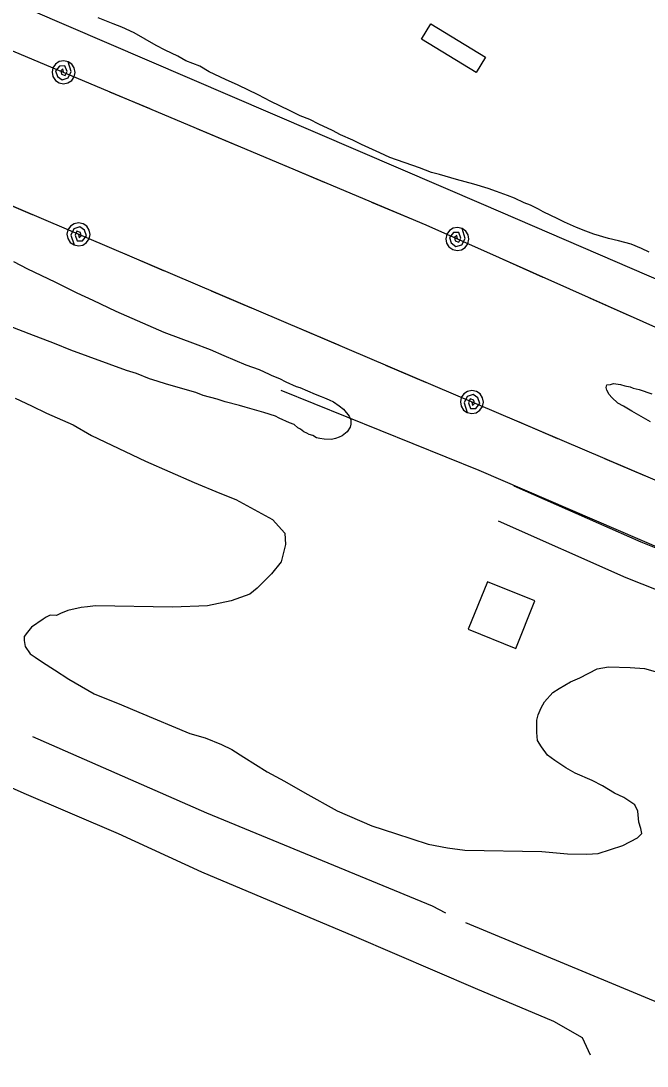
# Model space of a CAD drawing. Extents: x 3297735 to 3335592, y 670436 to 695807.
# Drawn here: x 3302192 to 3302681, y 685358 to 686175 of the extents above; entities that cross this region are included whole.
import ezdxf

# ---------------------------------------------------------------- set-up
doc = ezdxf.new("R2010")
doc.units = 0
for name, color, linetype in [('V-BLDG-OTLN', 7, 'Continuous'), ('V-ROAD-CNTR', 7, 'Continuous'), ('V-SITE-VEGE', 7, 'Continuous'), ('V-TOPO-SHOR', 7, 'Continuous'), ('V-UTIL-LINE', 7, 'Continuous')]:
    doc.layers.add(name, color=color, linetype=linetype)

msp = doc.modelspace()

# ---------------------------------------------------------------- linework, layer by layer
at = {"layer": 'V-BLDG-OTLN'}
for points in [[(3302511.95, 686173.03), (3302554.63, 686146.99), (3302547.34, 686135.04), (3302504.66, 686161.08)], [(3302593.34, 685722), (3302556.27, 685737.02), (3302541.25, 685699.94), (3302578.33, 685684.93)]]:
    msp.add_lwpolyline(points, close=True, dxfattribs=at)
at = {"layer": 'V-ROAD-CNTR'}
for points in [[(3303212.44, 685532.12), (3303187.45, 685543.98), (3303106.11, 685583.29), (3303013.81, 685624.84), (3302936.67, 685658.69), (3302852.35, 685694.42), (3302762.26, 685733.54), (3302676.36, 685767.84), (3302577.02, 685811.81)], [(3303365.05, 685444.09), (3303291.79, 685464.47), (3303267.32, 685473.58), (3303260.33, 685476.78), (3303224.06, 685493.4), (3303219.05, 685495.78), (3303206.12, 685501.91), (3303174.49, 685516.92), (3303093.42, 685556.1), (3303001.62, 685597.42), (3302924.79, 685631.14), (3302840.52, 685666.85), (3302750.72, 685705.85), (3302664.72, 685740.18), (3302564.88, 685784.38)]]:
    msp.add_lwpolyline(points, dxfattribs=at)
at = {"layer": 'V-SITE-VEGE'}
for p, q in [((3302263.98, 686173), (3302252.3, 686177.69)), ((3302270.7, 686170.47), (3302263.98, 686173)), ((3302280.26, 686166.15), (3302270.7, 686170.47)), ((3302297.58, 686156.11), (3302280.26, 686166.15)), ((3302304.65, 686152.52), (3302297.58, 686156.11)), ((3302314.55, 686147.84), (3302304.65, 686152.52)), ((3302320.56, 686144.25), (3302314.55, 686147.84)), ((3302331.53, 686139.92), (3302320.56, 686144.25)), ((3302338.96, 686135.62), (3302331.53, 686139.92)), ((3302351.69, 686129.51), (3302338.96, 686135.62)), ((3302361.6, 686125.18), (3302351.69, 686129.51)), ((3302377.16, 686117.63), (3302361.6, 686125.18)), ((3302387.06, 686112.25), (3302377.16, 686117.63)), ((3302401.57, 686105.41), (3302387.06, 686112.25)), ((3302410.05, 686101.1), (3302401.57, 686105.41)), ((3302417.48, 686098.21), (3302410.05, 686101.1)), ((3302424.56, 686094.62), (3302417.48, 686098.21)), ((3302435.17, 686089.59), (3302424.56, 686094.62)), ((3302441.54, 686086.35), (3302435.17, 686089.59)), ((3302451.09, 686082.03), (3302441.54, 686086.35)), ((3302457.81, 686078.8), (3302451.09, 686082.03)), ((3302472.31, 686072.32), (3302457.81, 686078.8)), ((3302480.1, 686068.72), (3302472.31, 686072.32)), ((3302503.11, 686060.41), (3302480.1, 686068.72)), ((3302512.66, 686056.8), (3302503.11, 686060.41)), ((3302518.69, 686055.34), (3302512.66, 686056.8)), ((3302532.14, 686051.35), (3302518.69, 686055.34)), ((3302545.6, 686047.72), (3302532.14, 686051.35)), ((3302556.93, 686044.45), (3302545.6, 686047.72)), ((3302563.31, 686041.93), (3302556.93, 686044.45)), ((3302571.8, 686039.03), (3302563.31, 686041.93)), ((3302577.46, 686036.87), (3302571.8, 686039.03)), ((3302584.89, 686033.27), (3302577.46, 686036.87)), ((3302589.85, 686031.47), (3302584.89, 686033.27)), ((3302596.21, 686028.23), (3302589.85, 686031.47)), ((3302599.75, 686026.08), (3302596.21, 686028.23)), ((3302605.76, 686023.2), (3302599.75, 686026.08)), ((3302610.72, 686021.04), (3302605.76, 686023.2)), ((3302616.37, 686018.17), (3302610.72, 686021.04)), ((3302625.93, 686013.85), (3302616.37, 686018.17)), ((3302633, 686010.96), (3302625.93, 686013.85)), ((3302639.38, 686008.79), (3302633, 686010.96)), ((3302650.71, 686005.17), (3302639.38, 686008.79)), ((3302658.5, 686003.35), (3302650.71, 686005.17)), ((3302668.42, 686000.8), (3302658.5, 686003.35)), ((3302676.56, 685997.56), (3302668.42, 686000.8)), ((3302682.57, 685994.68), (3302676.56, 685997.56)), ((3302186.15, 685987.23), (3302197.11, 685981.48)), ((3302197.11, 685981.48), (3302218.33, 685971.41)), ((3302218.33, 685971.41), (3302235.66, 685962.78)), ((3302235.66, 685962.78), (3302248.04, 685957.02)), ((3302248.04, 685957.02), (3302266.08, 685948.4)), ((3302266.08, 685948.4), (3302303.59, 685932.19)), ((3302198.2, 685930.73), (3302185.46, 685935.78)), ((3302218.02, 685923.16), (3302198.2, 685930.73)), ((3302303.59, 685932.19), (3302316.68, 685927.13)), ((3302230.76, 685918.11), (3302218.02, 685923.16)), ((3302316.68, 685927.13), (3302325.89, 685923.88)), ((3302325.89, 685923.88), (3302339.69, 685918.47)), ((3302274.3, 685902.21), (3302230.76, 685918.11)), ((3302339.69, 685918.47), (3302350.3, 685913.79)), ((3302350.3, 685913.79), (3302367.65, 685906.58)), ((3302367.65, 685906.58), (3302377.91, 685902.97)), ((3302282.09, 685899.68), (3302274.3, 685902.21)), ((3302292.35, 685895.71), (3302282.09, 685899.68)), ((3302377.91, 685902.97), (3302385.69, 685899.37)), ((3302385.69, 685899.37), (3302387.81, 685898.29)), ((3302387.81, 685898.29), (3302393.83, 685895.77)), ((3302298.37, 685893.9), (3302292.35, 685895.71)), ((3302305.45, 685891.37), (3302298.37, 685893.9)), ((3302328.48, 685884.84), (3302305.45, 685891.37)), ((3302393.83, 685895.77), (3302398.78, 685893.26)), ((3302398.78, 685893.26), (3302406.92, 685889.65)), ((3302406.92, 685889.65), (3302409.75, 685888.93)), ((3302334.14, 685882.67), (3302328.48, 685884.84)), ((3302345.12, 685879.76), (3302334.14, 685882.67)), ((3302409.75, 685888.93), (3302421.78, 685883.53)), ((3302421.78, 685883.53), (3302426.38, 685881.72)), ((3302426.38, 685881.72), (3302428.86, 685880.64)), ((3302187.33, 685880.41), (3302200.05, 685874.58)), ((3302200.05, 685874.58), (3302211.97, 685868.76)), ((3302351.49, 685877.59), (3302345.12, 685879.76)), ((3302362.47, 685874.68), (3302351.49, 685877.59)), ((3302367.08, 685873.59), (3302362.47, 685874.68)), ((3302381.6, 685869.24), (3302367.08, 685873.59)), ((3302428.86, 685880.64), (3302432.75, 685879.2)), ((3302432.75, 685879.2), (3302435.94, 685877.76)), ((3302435.94, 685877.76), (3302440.53, 685874.54)), ((3302440.53, 685874.54), (3302443.71, 685872.03)), ((3302211.97, 685868.76), (3302232.65, 685859.59)), ((3302390.8, 685866.34), (3302381.6, 685869.24)), ((3302393.63, 685864.9), (3302390.8, 685866.34)), ((3302401.77, 685861.3), (3302393.63, 685864.9)), ((3302443.71, 685872.03), (3302448.28, 685866.33)), ((3302448.28, 685866.33), (3302449.68, 685863.48)), ((3302232.65, 685859.59), (3302246.93, 685851.33)), ((3302405.31, 685859.86), (3302401.77, 685861.3)), ((3302408.13, 685857.36), (3302405.31, 685859.86)), ((3302410.25, 685856.28), (3302408.13, 685857.36)), ((3302448.94, 685857.81), (3302446.79, 685854.27)), ((3302449.66, 685860.28), (3302448.94, 685857.81)), ((3302449.68, 685863.48), (3302449.66, 685860.28)), ((3302246.93, 685851.33), (3302289.06, 685831.36)), ((3302412.72, 685854.14), (3302410.25, 685856.28)), ((3302415.2, 685853.05), (3302412.72, 685854.14)), ((3302416.97, 685851.98), (3302415.2, 685853.05)), ((3302419.8, 685851.25), (3302416.97, 685851.98)), ((3302422.63, 685849.46), (3302419.8, 685851.25)), ((3302425.46, 685849.08), (3302422.63, 685849.46)), ((3302428.65, 685848.36), (3302425.46, 685849.08)), ((3302434.33, 685848.32), (3302428.65, 685848.36)), ((3302437.53, 685849.01), (3302434.33, 685848.32)), ((3302440.37, 685850.05), (3302437.53, 685849.01)), ((3302442.86, 685851.1), (3302440.37, 685850.05)), ((3302446.79, 685854.27), (3302442.86, 685851.1)), ((3302289.06, 685831.36), (3302327.24, 685814.67)), ((3302327.24, 685814.67), (3302347.13, 685806.32)), ((3302347.13, 685806.32), (3302359.86, 685801.29)), ((3302359.86, 685801.29), (3302388.44, 685785.56)), ((3302388.44, 685785.56), (3302397.88, 685774.98)), ((3302397.88, 685774.98), (3302398.53, 685766.15)), ((3302398.53, 685766.15), (3302395.09, 685752.59)), ((3302395.09, 685752.59), (3302387.71, 685743.1)), ((3302387.71, 685743.1), (3302376.3, 685732.08)), ((3302370.61, 685727.37), (3302356.09, 685722.01)), ((3302376.3, 685732.08), (3302370.61, 685727.37)), ((3302250.23, 685718.23), (3302243.81, 685717.54)), ((3302310.32, 685717.19), (3302250.23, 685718.23)), ((3302337.59, 685718.32), (3302310.32, 685717.19)), ((3302356.09, 685722.01), (3302337.59, 685718.32)), ((3302214.84, 685710.83), (3302211.61, 685709.28)), ((3302219.65, 685710.75), (3302214.84, 685710.83)), ((3302222.88, 685712.3), (3302219.65, 685710.75)), ((3302228.53, 685714.6), (3302222.88, 685712.3)), ((3302238.99, 685716.83), (3302228.53, 685714.6)), ((3302243.81, 685717.54), (3302238.99, 685716.83)), ((3302200.26, 685701.47), (3302196.98, 685697.52)), ((3302209.18, 685707.73), (3302200.26, 685701.47)), ((3302211.61, 685709.28), (3302209.18, 685707.73)), ((3302194.52, 685694.35), (3302194.47, 685691.15)), ((3302196.98, 685697.52), (3302194.52, 685694.35)), ((3302194.47, 685691.15), (3302195.19, 685686.33)), ((3302195.19, 685686.33), (3302199.09, 685680.65)), ((3302199.09, 685680.65), (3302203.06, 685678.18)), ((3302203.06, 685678.18), (3302208.6, 685674.07)), ((3302208.6, 685674.07), (3302218.11, 685668.3)), ((3302628.33, 685661.99), (3302642.08, 685668.97)), ((3302642.08, 685668.97), (3302650.92, 685670.42)), ((3302650.92, 685670.42), (3302667.74, 685670.13)), ((3302667.74, 685670.13), (3302678.95, 685669.13)), ((3302678.95, 685669.13), (3302697.29, 685664.01)), ((3302218.11, 685668.3), (3302229.2, 685660.89)), ((3302229.2, 685660.89), (3302249.04, 685649.33)), ((3302621.07, 685658.92), (3302628.33, 685661.99)), ((3302607.29, 685650.34), (3302612.16, 685653.46)), ((3302612.16, 685653.46), (3302621.07, 685658.92)), ((3302249.04, 685649.33), (3302270.53, 685640.95)), ((3302600.76, 685643.24), (3302607.29, 685650.34)), ((3302270.53, 685640.95), (3302284.06, 685635.1)), ((3302595.77, 685632.91), (3302598.27, 685638.47)), ((3302598.27, 685638.47), (3302600.76, 685643.24)), ((3302284.06, 685635.1), (3302323.84, 685618.38)), ((3302594.73, 685619.3), (3302594.9, 685628.91)), ((3302594.9, 685628.91), (3302595.77, 685632.91)), ((3302323.84, 685618.38), (3302335.8, 685614.97)), ((3302335.8, 685614.97), (3302348.54, 685609.94)), ((3302595.43, 685612.88), (3302594.73, 685619.3)), ((3302598.55, 685608.01), (3302595.43, 685612.88)), ((3302348.54, 685609.94), (3302356.48, 685605.8)), ((3302356.48, 685605.8), (3302365.99, 685600.02)), ((3302603.24, 685601.52), (3302598.55, 685608.01)), ((3302365.99, 685600.02), (3302384.23, 685588.48)), ((3302608.78, 685597.42), (3302603.24, 685601.52)), ((3302617.5, 685591.66), (3302608.78, 685597.42)), ((3302384.23, 685588.48), (3302397.72, 685581.04)), ((3302624.64, 685587.53), (3302617.5, 685591.66)), ((3302638.16, 685581.68), (3302624.64, 685587.53)), ((3302397.72, 685581.04), (3302413.59, 685571.95)), ((3302646.1, 685577.54), (3302638.16, 685581.68)), ((3302413.59, 685571.95), (3302438.99, 685557.88)), ((3302655.62, 685571.76), (3302646.1, 685577.54)), ((3302662.78, 685568.43), (3302655.62, 685571.76)), ((3302671.49, 685562.67), (3302662.78, 685568.43)), ((3302673.81, 685557.82), (3302671.49, 685562.67)), ((3302438.99, 685557.88), (3302466.04, 685546.2)), ((3302674.46, 685549), (3302673.81, 685557.82)), ((3302466.04, 685546.2), (3302484.37, 685540.27)), ((3302675.98, 685544.16), (3302674.46, 685549)), ((3302484.37, 685540.27), (3302509.87, 685531.81)), ((3302673.45, 685536.99), (3302676.71, 685540.14)), ((3302676.71, 685540.14), (3302675.98, 685544.16)), ((3302509.87, 685531.81), (3302525.05, 685529.14)), ((3302642.78, 685524.7), (3302662.12, 685530.78)), ((3302662.12, 685530.78), (3302673.45, 685536.99)), ((3302525.05, 685529.14), (3302538.65, 685527.31)), ((3302538.65, 685527.31), (3302598.73, 685526.27)), ((3302598.73, 685526.27), (3302618.74, 685524.31)), ((3302618.74, 685524.31), (3302633.96, 685524.05)), ((3302633.96, 685524.05), (3302642.78, 685524.7))]:
    msp.add_line(p, q, dxfattribs=at)
msp.add_lwpolyline([(3302683.5, 685861.97), (3302669, 685870.23), (3302662.64, 685874.17), (3302658.04, 685876.69), (3302653.46, 685880.97), (3302651.34, 685883.47), (3302649.59, 685886.67), (3302648.9, 685888.81), (3302649.62, 685890.93), (3302652.46, 685891.27), (3302654.59, 685891.96), (3302660.27, 685891.22), (3302663.45, 685890.13), (3302667.7, 685889.4), (3302670.18, 685888.32), (3302674.79, 685887.22), (3302684.7, 685883.96)], dxfattribs=at)
at = {"layer": 'V-TOPO-SHOR'}
for points in [[(3301853.52, 686333.45), (3302047, 686249.66), (3302290.27, 686144.82), (3302553.08, 686031.84), (3302796.34, 685927), (3303092.87, 685796.89), (3303398.29, 685665.83), (3303481.58, 685627.35)], [(3302394.97, 685886.63), (3302549.48, 685824.21), (3302711.07, 685754.62), (3302909.06, 685670.55), (3303092.84, 685591.02), (3303227.45, 685528.83)], [(3301853.88, 685718.27), (3302050.6, 685635.69), (3302194.21, 685571.72), (3302267.91, 685540.32), (3302332.88, 685510.39), (3302452.03, 685460.04), (3302546.68, 685419.29), (3302607.9, 685393.64), (3302630.25, 685380.74), (3302636.47, 685367.38)], [(3302201.04, 685615.96), (3302336.89, 685556.53), (3302513.03, 685483.62), (3302523.38, 685478.36)], [(3302539.15, 685470.71), (3302693.15, 685406.68), (3302707.05, 685401.63), (3302719.61, 685393.56), (3302724.7, 685387.85), (3302726.77, 685384.03), (3302730.52, 685379.28), (3302736.75, 685370.69)]]:
    msp.add_lwpolyline(points, dxfattribs=at)
at = {"layer": 'V-UTIL-LINE'}
for points in [[(3301855.85, 686290.92), (3302508.08, 686015.91), (3303718.5, 685476.34), (3304541.77, 685139.21), (3305359.13, 684778.4), (3306932.01, 684054.09), (3307414.95, 683680.48), (3308058.55, 683385.58), (3308857.4, 683018.65), (3310271.9, 682456.02)], [(3310256.77, 682384.17), (3308755.92, 682962.63), (3307386.27, 683601.81), (3306906.54, 684014.6), (3304924.49, 684897.17), (3303491.46, 685473.38), (3301855.92, 686171.01)], [(3302225.21, 686135.18), (3302224.62, 686138), (3302223.03, 686136.3), (3302223.66, 686133.63), (3302226.46, 686132.8), (3302227.93, 686135.86), (3302226.27, 686140.25), (3302222.01, 686140.11), (3302218.99, 686136.3), (3302220.5, 686131.98), (3302224.15, 686129.39), (3302228.77, 686130.77), (3302231.2, 686135.71), (3302228.71, 686143.47), (3302225.27, 686144.18), (3302221.82, 686143.52), (3302218.89, 686141.59), (3302216.92, 686138.68), (3302216.21, 686135.24), (3302216.87, 686131.79), (3302218.81, 686128.86), (3302221.71, 686126.89), (3302225.15, 686126.18), (3302228.6, 686126.84), (3302231.53, 686128.78), (3302233.5, 686131.69), (3302234.21, 686135.12), (3302233.55, 686138.57), (3302231.61, 686141.51), (3302228.71, 686143.47)], [(3302261.14, 686120.03), (3302292.47, 686106.82)], [(3302329.33, 686091.28), (3302360.66, 686078.07)], [(3302397.51, 686062.53), (3302428.84, 686049.32)], [(3302201, 686023.83), (3302169.73, 686037.17)], [(3302465.7, 686033.78), (3302497.03, 686020.57)], [(3302236.86, 686008.53), (3302237.44, 686005.71), (3302239.03, 686007.4), (3302238.42, 686010.08), (3302235.61, 686010.92), (3302234.13, 686007.86), (3302235.77, 686003.47), (3302240.04, 686003.58), (3302243.07, 686007.39), (3302241.58, 686011.71), (3302237.94, 686014.32), (3302233.32, 686012.95), (3302230.86, 686008.02), (3302233.33, 686000.25), (3302236.76, 685999.53), (3302240.21, 686000.18), (3302243.16, 686002.1), (3302245.14, 686005), (3302245.86, 686008.43), (3302245.21, 686011.89), (3302243.29, 686014.83), (3302240.39, 686016.81), (3302236.95, 686017.53), (3302233.5, 686016.88), (3302230.56, 686014.96), (3302228.58, 686012.06), (3302227.86, 686008.62), (3302228.51, 686005.17), (3302230.43, 686002.23), (3302233.33, 686000.25)], [(3302532.75, 686004.91), (3302532.22, 686007.74), (3302530.59, 686006.07), (3302531.17, 686003.39), (3302533.96, 686002.5), (3302535.49, 686005.53), (3302533.92, 686009.95), (3302529.65, 686009.91), (3302526.56, 686006.15), (3302527.98, 686001.8), (3302531.57, 685999.14), (3302536.22, 686000.43), (3302538.75, 686005.32), (3302536.41, 686013.13), (3302532.99, 686013.91), (3302529.53, 686013.31), (3302526.56, 686011.44), (3302524.53, 686008.58), (3302523.75, 686005.15), (3302524.35, 686001.69), (3302526.22, 685998.72), (3302529.09, 685996.69), (3302532.51, 685995.91), (3302535.97, 685996.51), (3302538.94, 685998.38), (3302540.97, 686001.25), (3302541.75, 686004.67), (3302541.15, 686008.13), (3302539.28, 686011.1), (3302536.41, 686013.13)], [(3302304.02, 685979.88), (3302272.75, 685993.22)], [(3302568.37, 685989.03), (3302599.42, 685975.19)], [(3302372.09, 685950.85), (3302340.81, 685964.19)], [(3302635.96, 685958.9), (3302667.01, 685945.06)], [(3302440.15, 685921.82), (3302408.88, 685935.16)], [(3302508.22, 685892.78), (3302476.95, 685906.12)], [(3302544.08, 685877.48), (3302544.65, 685874.67), (3302546.25, 685876.36), (3302545.63, 685879.03), (3302542.83, 685879.88), (3302541.35, 685876.82), (3302542.99, 685872.43), (3302547.26, 685872.54), (3302550.29, 685876.34), (3302548.79, 685880.67), (3302545.16, 685883.28), (3302540.53, 685881.91), (3302538.08, 685876.98), (3302540.54, 685869.21), (3302543.98, 685868.49), (3302547.43, 685869.14), (3302550.37, 685871.06), (3302552.35, 685873.95), (3302553.08, 685877.39), (3302552.43, 685880.84), (3302550.51, 685883.78), (3302547.61, 685885.76), (3302544.17, 685886.48), (3302540.72, 685885.84), (3302537.78, 685883.92), (3302535.8, 685881.02), (3302535.08, 685877.58), (3302535.73, 685874.13), (3302537.65, 685871.19), (3302540.54, 685869.21)], [(3302611.24, 685848.84), (3302579.96, 685862.18)], [(3302679.31, 685819.8), (3302648.03, 685833.14)]]:
    msp.add_lwpolyline(points, dxfattribs=at)

doc.saveas('drawing.dxf')
